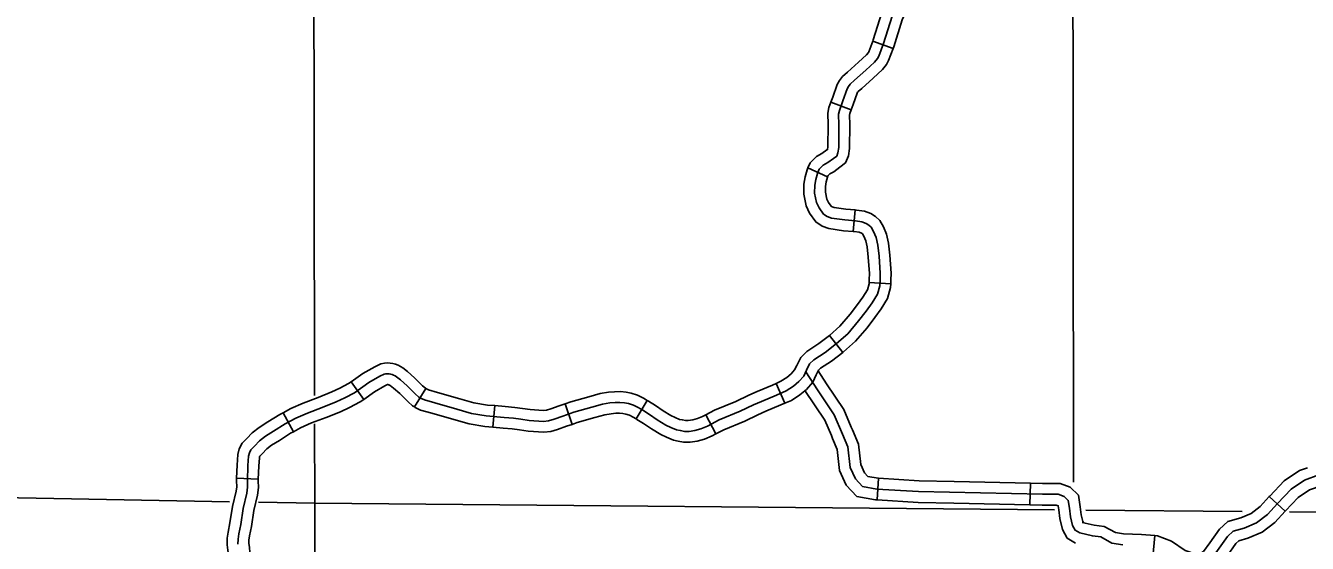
# Model space of a CAD drawing. Extents: x -19 to 366, y -4 to 359.
# Drawn here: x 135.016 to 136.698, y 195.99 to 196.67 of the extents above; entities that cross this region are included whole.
import ezdxf

# ---------------------------------------------------------------- set-up
doc = ezdxf.new("R2010")
doc.units = 0
for name, color, linetype in [('R_Axis Annot', 7, 'Continuous'), ('R_ROW Annot', 7, 'Continuous'), ('Sheet Fence', 7, 'Continuous'), ('T_Indications', 7, 'Continuous')]:
    doc.layers.add(name, color=color, linetype=linetype)

msp = doc.modelspace()

# ---------------------------------------------------------------- linework, layer by layer
at = {"layer": 'R_Axis Annot'}
for points in [[(136.3899, 196.8633), (136.3906, 196.0705)], [(135.3947, 196.1841), (135.3937, 196.791)], [(135.395, 196.0427), (135.3948, 196.147)], [(134.3834, 196.0617), (135.2832, 196.0448)], [(135.321, 196.0441), (135.395, 196.0427)], [(135.395, 195.9054), (135.395, 196.0427)], [(135.395, 196.0427), (136.3657, 196.0342)], [(136.4069, 196.0339), (136.6121, 196.0319)], [(136.6741, 196.0313), (136.7673, 196.0304)]]:
    msp.add_lwpolyline(points, dxfattribs=at)
at = {"layer": 'R_ROW Annot'}
for p, q in [((136.1539, 196.64), (136.1273, 196.6498)), ((136.0989, 196.5596), (136.0722, 196.5694)), ((136.068, 196.4713), (136.0422, 196.4832)), ((136.1041, 196.428), (136.1017, 196.3997)), ((136.1508, 196.3309), (136.1224, 196.3325)), ((136.0879, 196.2409), (136.0704, 196.2633)), ((135.4592, 196.1792), (135.4427, 196.2024)), ((136.0118, 196.1741), (136.0004, 196.2001)), ((135.5258, 196.1693), (135.5408, 196.1933)), ((135.6286, 196.1427), (135.6311, 196.171)), ((135.7327, 196.1464), (135.7234, 196.1733)), ((135.8167, 196.1535), (135.8313, 196.1779)), ((135.367, 196.1366), (135.3535, 196.1616)), ((135.9214, 196.1339), (135.9082, 196.1591)), ((135.3208, 196.0744), (135.2924, 196.0755))]:
    msp.add_line(p, q, dxfattribs=at)
for points in [[(136.1273, 196.6498), (136.1278, 196.6514), (136.1393, 196.6875), (136.1433, 196.6972), (136.1475, 196.7032), (136.1534, 196.7115), (136.1605, 196.7198), (136.1668, 196.7271), (136.1742, 196.7395)], [(136.1539, 196.64), (136.1547, 196.6422), (136.166, 196.6778), (136.1683, 196.6834), (136.1707, 196.6868), (136.1758, 196.694), (136.182, 196.7013), (136.1899, 196.7105), (136.1986, 196.725)], [(135.8445, 196.1522), (135.8557, 196.1454), (135.8622, 196.1424), (135.8696, 196.1392), (135.8745, 196.1384), (135.8804, 196.137), (135.8861, 196.1372), (135.8939, 196.1383), (135.9018, 196.1404), (135.9102, 196.1441), (135.9256, 196.1522), (135.9534, 196.1636), (135.9706, 196.1719), (135.9812, 196.1765), (136.0011, 196.1849), (136.0136, 196.1903), (136.023, 196.1966), (136.0302, 196.2026), (136.0366, 196.2099), (136.0403, 196.2176), (136.0444, 196.2259), (136.0497, 196.2312), (136.0648, 196.2408), (136.0795, 196.2524), (136.0943, 196.2655), (136.1087, 196.2822), (136.1186, 196.2951), (136.1263, 196.3058), (136.1333, 196.3175), (136.1364, 196.3284), (136.1369, 196.3362), (136.1371, 196.3448), (136.1355, 196.3673), (136.1339, 196.3819), (136.1315, 196.3918), (136.1283, 196.3997), (136.1252, 196.4053), (136.1221, 196.4082), (136.1186, 196.4104), (136.1128, 196.4125), (136.1045, 196.4137), (136.0905, 196.4149), (136.073, 196.4173), (136.0674, 196.4193), (136.0625, 196.4226), (136.0568, 196.4307), (136.0536, 196.4377), (136.0509, 196.45), (136.051, 196.4604), (136.0524, 196.4682), (136.0545, 196.4759), (136.0571, 196.4815), (136.0622, 196.4867), (136.0683, 196.4902), (136.0757, 196.4955), (136.0799, 196.4988), (136.0816, 196.503), (136.0826, 196.5099), (136.0828, 196.54), (136.0824, 196.5538), (136.0834, 196.5586), (136.0881, 196.5714), (136.0935, 196.587), (136.0953, 196.5903), (136.0977, 196.5934), (136.1033, 196.5984), (136.1181, 196.6114), (136.1296, 196.6221), (136.1334, 196.6268), (136.1351, 196.6301), (136.1413, 196.6468), (136.1526, 196.6826)], [(136.0722, 196.5694), (136.0747, 196.5762), (136.0805, 196.5928), (136.0834, 196.5981), (136.0873, 196.6032), (136.0939, 196.609), (136.1085, 196.622), (136.1192, 196.6318), (136.1215, 196.6347), (136.1221, 196.6359), (136.1273, 196.6498)], [(136.0989, 196.5596), (136.1014, 196.5666), (136.1066, 196.5813), (136.1072, 196.5825), (136.1081, 196.5836), (136.1128, 196.5877), (136.1276, 196.6009), (136.1401, 196.6124), (136.1453, 196.619), (136.1481, 196.6243), (136.1539, 196.64)], [(136.0422, 196.4832), (136.0452, 196.4897), (136.0534, 196.498), (136.0606, 196.5021), (136.0671, 196.5068), (136.0679, 196.5074), (136.0684, 196.5109), (136.0686, 196.5399), (136.0682, 196.555), (136.0697, 196.5625), (136.0722, 196.5694)], [(136.068, 196.4713), (136.0689, 196.4733), (136.071, 196.4753), (136.076, 196.4782), (136.0842, 196.4841), (136.0916, 196.4899), (136.0955, 196.4993), (136.0968, 196.5089), (136.097, 196.5402), (136.0967, 196.5526), (136.0971, 196.5548), (136.0989, 196.5596)], [(136.1017, 196.3997), (136.0889, 196.4007), (136.0696, 196.4035), (136.061, 196.4065), (136.0524, 196.4123), (136.0444, 196.4236), (136.04, 196.4332), (136.0367, 196.4486), (136.0369, 196.4617), (136.0385, 196.4713), (136.0411, 196.4807), (136.0422, 196.4832)], [(136.1041, 196.428), (136.0921, 196.429), (136.0764, 196.4312), (136.0738, 196.4321), (136.0726, 196.4329), (136.0691, 196.4378), (136.0671, 196.4422), (136.0651, 196.4515), (136.0652, 196.459), (136.0663, 196.4651), (136.0679, 196.471), (136.068, 196.4713)], [(136.1508, 196.3309), (136.1511, 196.3357), (136.1513, 196.3451), (136.1496, 196.3686), (136.1479, 196.3844), (136.1451, 196.3961), (136.1412, 196.4058), (136.1365, 196.4142), (136.1308, 196.4196), (136.1248, 196.4233), (136.1162, 196.4264), (136.1061, 196.4278), (136.1041, 196.428)], [(136.1224, 196.3325), (136.1227, 196.3368), (136.1229, 196.3444), (136.1213, 196.366), (136.1199, 196.3795), (136.118, 196.3874), (136.1155, 196.3936), (136.1138, 196.3965), (136.1134, 196.3969), (136.1123, 196.3976), (136.1093, 196.3987), (136.1029, 196.3996), (136.1017, 196.3997)], [(136.0704, 196.2633), (136.0704, 196.2633), (136.0842, 196.2755), (136.0977, 196.2912), (136.1072, 196.3036), (136.1144, 196.3136), (136.1202, 196.3232), (136.1223, 196.3308), (136.1224, 196.3325)], [(136.0879, 196.2409), (136.0887, 196.2415), (136.1044, 196.2555), (136.1197, 196.2732), (136.1301, 196.2867), (136.1382, 196.2981), (136.1464, 196.3118), (136.1505, 196.326), (136.1508, 196.3309)], [(136.0004, 196.2001), (136.0067, 196.2029), (136.0145, 196.208), (136.0202, 196.2128), (136.0246, 196.2178), (136.0275, 196.2237), (136.0327, 196.2344), (136.0409, 196.2423), (136.0566, 196.2524), (136.0704, 196.2633)], [(136.0118, 196.1741), (136.0204, 196.1778), (136.0315, 196.1852), (136.0401, 196.1923), (136.0486, 196.202), (136.053, 196.2114), (136.056, 196.2175), (136.0586, 196.22), (136.073, 196.2292), (136.0879, 196.2409)], [(135.4427, 196.2024), (135.4581, 196.2133), (135.4736, 196.222), (135.4815, 196.2261), (135.4866, 196.2269), (135.4902, 196.2271), (135.4938, 196.2269), (135.4974, 196.2263), (135.5009, 196.2254), (135.5043, 196.2241), (135.5074, 196.2225), (135.5104, 196.2205), (135.5165, 196.2157), (135.5258, 196.2074), (135.5365, 196.1968), (135.5401, 196.1938), (135.5408, 196.1933)], [(135.2941, 195.9891), (135.2944, 195.9955), (135.2953, 196.0024), (135.2977, 196.0147), (135.3009, 196.036), (135.3059, 196.0561), (135.3068, 196.0639), (135.3065, 196.0722), (135.3073, 196.0922), (135.3081, 196.1046), (135.3091, 196.109), (135.3112, 196.113), (135.3159, 196.1177), (135.3225, 196.1247), (135.3302, 196.1307), (135.341, 196.1375), (135.3561, 196.1469), (135.37, 196.1544), (135.3852, 196.1613), (135.4046, 196.1685), (135.4232, 196.1759), (135.4343, 196.1811), (135.4469, 196.1879), (135.4657, 196.2013), (135.4804, 196.2095), (135.486, 196.2124), (135.4881, 196.2128), (135.4902, 196.2129), (135.4923, 196.2128), (135.4944, 196.2124), (135.4965, 196.2119), (135.4984, 196.2111), (135.5003, 196.2101), (135.5021, 196.209), (135.5073, 196.2048), (135.5161, 196.197), (135.5269, 196.1863), (135.5317, 196.1823), (135.5338, 196.181), (135.5389, 196.1784), (135.5523, 196.1747), (135.5812, 196.1664), (135.6006, 196.1608), (135.6199, 196.1577), (135.6436, 196.1556), (135.6558, 196.1544), (135.6655, 196.1531), (135.6763, 196.1515), (135.695, 196.1503), (135.7019, 196.1512), (135.7092, 196.1532), (135.7205, 196.1572), (135.7351, 196.1623), (135.7585, 196.1689), (135.7724, 196.173), (135.7823, 196.1745), (135.7892, 196.1751), (135.7954, 196.1753), (135.8016, 196.1746), (135.8067, 196.1736), (135.8134, 196.1715), (135.8194, 196.1685), (135.8253, 196.165), (135.8342, 196.1593), (135.8445, 196.1522)], [(135.3535, 196.1616), (135.3637, 196.1671), (135.3798, 196.1744), (135.3995, 196.1817), (135.4175, 196.189), (135.4279, 196.1938), (135.4394, 196.2), (135.4427, 196.2024)], [(135.4592, 196.1792), (135.4733, 196.1892), (135.4871, 196.197), (135.4903, 196.1986), (135.4908, 196.1986), (135.4915, 196.1985), (135.4921, 196.1983), (135.4926, 196.1981), (135.4932, 196.1978), (135.4938, 196.1974), (135.4982, 196.1939), (135.5064, 196.1867), (135.5174, 196.1758), (135.5233, 196.1708), (135.5258, 196.1693)], [(135.9082, 196.1591), (135.9196, 196.165), (135.9477, 196.1765), (135.9647, 196.1848), (135.9756, 196.1896), (135.9955, 196.198), (136.0004, 196.2001)], [(135.5408, 196.1934), (135.5441, 196.1917), (135.5562, 196.1884), (135.5852, 196.18), (135.6037, 196.1746), (135.6217, 196.1718), (135.6311, 196.171)], [(135.7234, 196.1733), (135.7308, 196.1758), (135.7545, 196.1826), (135.7693, 196.1869), (135.7806, 196.1886), (135.7883, 196.1893), (135.796, 196.1896), (135.8038, 196.1886), (135.8101, 196.1874), (135.8187, 196.1847), (135.8263, 196.1809), (135.8313, 196.1779)], [(135.367, 196.1366), (135.3764, 196.1417), (135.3906, 196.1482), (135.4097, 196.1552), (135.4288, 196.1629), (135.4406, 196.1684), (135.4544, 196.1758), (135.4592, 196.1792)], [(135.5258, 196.1693), (135.5268, 196.1686), (135.5337, 196.1651), (135.5484, 196.161), (135.5773, 196.1527), (135.5975, 196.1469), (135.6182, 196.1436), (135.6286, 196.1427)], [(135.6311, 196.171), (135.645, 196.1698), (135.6575, 196.1685), (135.6674, 196.1671), (135.6778, 196.1657), (135.6946, 196.1645), (135.699, 196.1651), (135.7049, 196.1668), (135.7158, 196.1706), (135.7234, 196.1733)], [(135.8313, 196.1779), (135.8328, 196.177), (135.842, 196.1711), (135.8521, 196.1642), (135.8624, 196.158), (135.868, 196.1554), (135.8736, 196.1529), (135.8773, 196.1524), (135.8818, 196.1513), (135.8848, 196.1514), (135.891, 196.1523), (135.8972, 196.1539), (135.904, 196.1569), (135.9082, 196.1591)], [(135.9214, 196.1339), (135.9316, 196.1393), (135.9592, 196.1506), (135.9766, 196.159), (135.9868, 196.1635), (136.0067, 196.1719), (136.0118, 196.1741)], [(135.2924, 196.0755), (135.2931, 196.0929), (135.294, 196.1067), (135.2957, 196.1141), (135.2997, 196.1215), (135.3057, 196.1276), (135.3129, 196.1353), (135.322, 196.1423), (135.3334, 196.1495), (135.3489, 196.1592), (135.3535, 196.1616)], [(135.7327, 196.1464), (135.7393, 196.1487), (135.7625, 196.1553), (135.7754, 196.1591), (135.784, 196.1604), (135.7901, 196.161), (135.7948, 196.1611), (135.7994, 196.1606), (135.8032, 196.1598), (135.808, 196.1583), (135.8126, 196.156), (135.8167, 196.1535)], [(135.8167, 196.1535), (135.8178, 196.1529), (135.8263, 196.1474), (135.8368, 196.1403), (135.849, 196.1329), (135.8564, 196.1295), (135.8656, 196.1255), (135.8717, 196.1245), (135.8789, 196.1228), (135.8874, 196.123), (135.8967, 196.1244), (135.9065, 196.127), (135.9164, 196.1313), (135.9214, 196.1339)], [(135.3208, 196.0744), (135.3215, 196.0915), (135.3222, 196.1026), (135.3225, 196.1039), (135.3228, 196.1044), (135.3261, 196.1078), (135.3321, 196.1142), (135.3383, 196.1191), (135.3485, 196.1254), (135.3632, 196.1346), (135.367, 196.1366)], [(135.6286, 196.1427), (135.6423, 196.1415), (135.6541, 196.1403), (135.6636, 196.139), (135.6749, 196.1374), (135.6955, 196.136), (135.7048, 196.1372), (135.7135, 196.1397), (135.7252, 196.1438), (135.7327, 196.1464)], [(135.2817, 195.9746), (135.2809, 195.9813), (135.2799, 195.9883), (135.2802, 195.9968), (135.2813, 196.0048), (135.2837, 196.0171), (135.287, 196.0387), (135.2918, 196.0586), (135.2925, 196.0645), (135.2923, 196.0722), (135.2924, 196.0755)], [(135.3099, 195.978), (135.3091, 195.985), (135.3083, 195.9898), (135.3085, 195.9943), (135.3093, 196.0001), (135.3117, 196.0122), (135.3149, 196.0332), (135.3199, 196.0536), (135.321, 196.0633), (135.3207, 196.0721), (135.3208, 196.0744)]]:
    msp.add_lwpolyline(points, dxfattribs=at)
at = {"layer": 'Sheet Fence'}
for points in [[(139.4406, 1.5315), (139.2511, 10.1473), (139.0608, 18.7633), (138.8699, 27.3793), (138.6784, 35.9956), (138.4861, 44.6119), (138.2932, 53.2285), (138.0997, 61.8451), (137.9055, 70.4619), (137.7106, 79.0789), (137.5151, 87.6959), (137.319, 96.3132), (137.1221, 104.9306), (136.9247, 113.5481), (136.7265, 122.1658), (136.5278, 130.7836), (136.3283, 139.4016), (136.1282, 148.0197), (135.9275, 156.6379), (135.7261, 165.2564), (135.5241, 173.8749), (135.3214, 182.4936), (135.1181, 191.1125), (134.9141, 199.7315), (134.7095, 208.3506), (134.5043, 216.9699), (134.2984, 225.5894), (134.0919, 234.209), (133.8847, 242.8288), (133.6769, 251.4487), (133.4685, 260.0687), (133.2594, 268.6889), (133.0497, 277.3093), (132.8393, 285.9298), (132.6283, 294.5504), (132.4167, 303.1713), (132.2044, 311.7922), (131.9916, 320.4133), (131.778, 329.0346), (131.5639, 337.656), (131.3491, 346.2776)], [(0, 189.5162), (7.1121, 189.5206), (14.2243, 189.5339), (21.3364, 189.556), (28.4484, 189.5869), (35.5605, 189.6267), (42.6725, 189.6754), (49.7844, 189.7329), (56.8962, 189.7992), (64.0079, 189.8744), (71.1196, 189.9584), (78.2311, 190.0512), (85.3425, 190.1529), (92.4538, 190.2635), (99.5649, 190.3829), (106.6759, 190.5111), (113.7867, 190.6482), (120.8974, 190.7941), (128.0078, 190.9489), (135.1181, 191.1125), (142.2282, 191.2849), (149.338, 191.4662), (156.4476, 191.6563), (163.5569, 191.8553), (170.666, 192.0631), (177.7749, 192.2798), (184.8835, 192.5053), (191.9917, 192.7396), (199.0997, 192.9828), (206.2074, 193.2348), (213.3147, 193.4956), (220.4218, 193.7653), (227.5285, 194.0438), (234.6348, 194.3312), (241.7408, 194.6274), (248.8464, 194.9324), (255.9516, 195.2463), (263.0564, 195.569), (270.1608, 195.9005), (277.2648, 196.2409), (284.3683, 196.5901), (291.4715, 196.9481), (298.5741, 197.315), (305.6763, 197.6907), (312.7781, 198.0753), (319.8793, 198.4686), (326.9801, 198.8708), (334.0804, 199.2818), (341.1801, 199.7017)]]:
    msp.add_spline(points, degree=3, dxfattribs=at)
at = {"layer": 'T_Indications'}
for p, q in [((136.1349, 196.0755), (136.1331, 196.0472)), ((136.3341, 196.0691), (136.3335, 196.0407)), ((136.6476, 196.0515), (136.6685, 196.0322)), ((136.4972, 196.0003), (136.4946, 195.972))]:
    msp.add_line(p, q, dxfattribs=at)
for points in [[(136.3705, 196.0545), (136.3498, 196.0545), (136.1874, 196.058), (136.1326, 196.0614), (136.1136, 196.0649), (136.1044, 196.0747), (136.0975, 196.0897), (136.0946, 196.1168), (136.0877, 196.1335), (136.0767, 196.1589), (136.0549, 196.1917), (136.0392, 196.2154)], [(136.0991, 196.1428), (136.0893, 196.1657), (136.0667, 196.1996), (136.0555, 196.2165)], [(136.0731, 196.1316), (136.0642, 196.152), (136.0383, 196.1909)], [(136.1331, 196.0472), (136.1309, 196.0473), (136.1065, 196.0518), (136.0925, 196.0667), (136.0836, 196.0859), (136.0807, 196.1132), (136.0746, 196.128), (136.0731, 196.1316)], [(136.1349, 196.0755), (136.1343, 196.0756), (136.1208, 196.078), (136.1163, 196.0827), (136.1114, 196.0935), (136.1085, 196.1203), (136.1008, 196.139), (136.0991, 196.1428)], [(136.6976, 196.0895), (136.6873, 196.0857), (136.6672, 196.0724), (136.6482, 196.0521), (136.6476, 196.0515)], [(136.2342, 196.0712), (136.188, 196.0722), (136.1349, 196.0755)], [(136.3341, 196.0691), (136.2342, 196.0712)], [(136.4021, 196.0176), (136.4042, 196.0171), (136.4036, 196.0175), (136.4029, 196.0188), (136.4007, 196.0276), (136.3996, 196.038), (136.3971, 196.0533), (136.3864, 196.0639), (136.373, 196.0687), (136.35, 196.0687), (136.3341, 196.0691)], [(136.7127, 196.0799), (136.6937, 196.073), (136.6764, 196.0614), (136.6586, 196.0424), (136.6453, 196.028), (136.6309, 196.0171), (136.6148, 196.0101), (136.6004, 196.0061), (136.5929, 195.9992), (136.571, 195.9686)], [(136.7376, 196.0683), (136.7359, 196.0691), (136.7293, 196.0691), (136.7168, 196.0662), (136.7002, 196.0602), (136.6857, 196.0505), (136.669, 196.0328), (136.6685, 196.0322)], [(136.2336, 196.0428), (136.1868, 196.0438), (136.1331, 196.0472)], [(136.4552, 195.9882), (136.4408, 195.9905), (136.4264, 195.9986), (136.4155, 195.9998), (136.3988, 196.0038), (136.393, 196.0073), (136.3895, 196.0136), (136.3867, 196.0251), (136.3855, 196.0361), (136.3838, 196.0465), (136.3786, 196.0516), (136.3705, 196.0545)], [(136.6476, 196.0515), (136.6357, 196.0386), (136.6237, 196.0294), (136.6101, 196.0236), (136.5933, 196.0189), (136.5822, 196.0086), (136.5695, 195.9909)], [(136.3335, 196.0407), (136.2336, 196.0428)], [(136.3933, 195.9905), (136.3824, 195.9971), (136.3762, 196.0084), (136.3726, 196.0227), (136.3714, 196.0342), (136.3706, 196.0394), (136.3681, 196.0403), (136.3496, 196.0403), (136.3335, 196.0407)], [(136.6685, 196.0322), (136.6549, 196.0175), (136.6381, 196.0047), (136.6195, 195.9967), (136.6075, 195.9934), (136.6036, 195.9897), (136.5926, 195.9743)], [(136.4972, 196.0003), (136.4797, 196.0019), (136.4565, 196.0024), (136.4456, 196.0042), (136.4308, 196.0124), (136.4179, 196.0138), (136.4022, 196.0176)], [(136.5695, 195.9909), (136.5613, 195.9794), (136.5551, 195.9759), (136.551, 195.9759), (136.5372, 195.9808), (136.5194, 195.9928), (136.5011, 195.9999), (136.4972, 196.0003)]]:
    msp.add_lwpolyline(points, dxfattribs=at)

doc.saveas('drawing.dxf')
